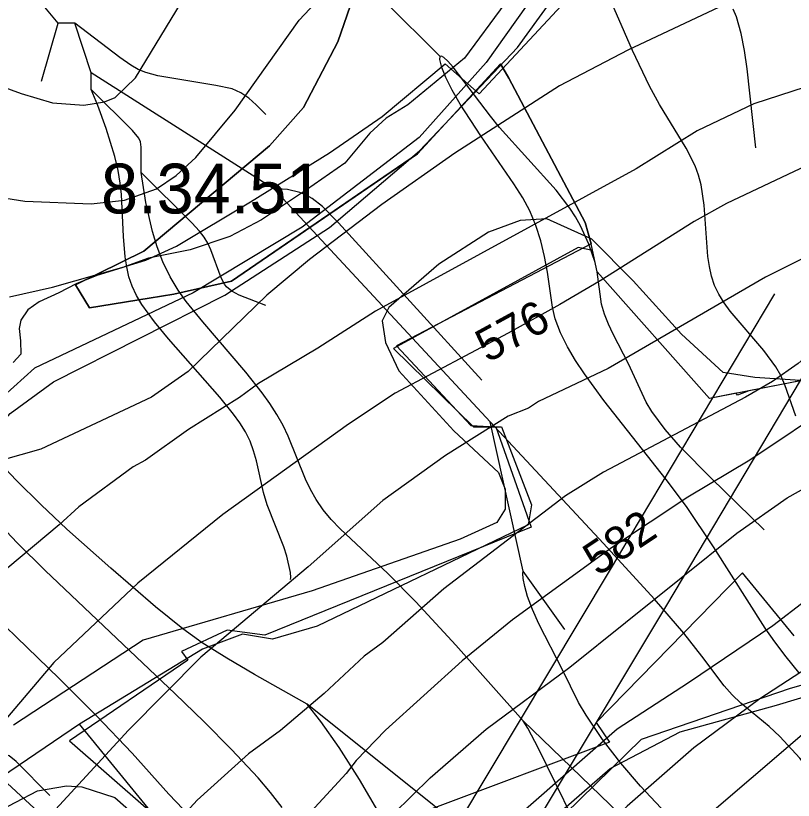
# Model space of a CAD drawing. Extents: x -709584 to -702006, y -1161789 to -1157496.
# Drawn here: x -706919.7 to -706685.7, y -1159166 to -1158929.8 of the extents above; entities that cross this region are included whole.
import ezdxf

# ---------------------------------------------------------------- set-up
doc = ezdxf.new("R2010")
doc.units = 0
for name, color, linetype in [('102_obvod PÚ', 7, 'Continuous'), ('103_hranice KÚ', 7, 'Continuous'), ('110_silnice II. třídy a III. třídy', 7, 'Continuous'), ('120_vrstevnice hlavní', 7, 'Continuous'), ('121_vrstevnice hlavní_popis', 7, 'Continuous'), ('122_vrstevnice základní', 7, 'Continuous'), ('408_BPEJ_linie', 7, 'Continuous'), ('409_BPEJ_popis', 7, 'Continuous'), ('411_akumulovaný odtok', 7, 'Continuous'), ('419_LPIS PB', 7, 'Continuous'), ('735_OP sítí TI', 7, 'Continuous')]:
    doc.layers.add(name, color=color, linetype=linetype)

msp = doc.modelspace()

# ---------------------------------------------------------------- linework, layer by layer
at = {"layer": '102_obvod PÚ'}
for points in [[(-706813.42, -1158910.54), (-706822.8, -1158937.65), (-706833.12, -1158957.44), (-706843.37, -1158968.91), (-706881.2, -1159000.66), (-706901.7, -1159010.83), (-706897.53, -1159017.69), (-706872.15, -1159013.56), (-706854.79, -1159009.69), (-706798.85, -1158971.34), (-706773.86, -1158944.23), (-706771.36, -1158948.59), (-706748.32, -1158992.06), (-706746.57, -1158998.45), (-706805.12, -1159029.17), (-706782.76, -1159053.12), (-706775.23, -1159053.58), (-706764.62, -1159083.7), (-706844.79, -1159116.27), (-706856.08, -1159114.78), (-706869.86, -1159121.14), (-706867.98, -1159123.82), (-706903.51, -1159148.06), (-706845.45, -1159198.89)], [(-706805.21, -1159219.79), (-706731.4, -1159147.52), (-706686.57, -1159132.24), (-706573.17, -1159099.95), (-706573.06, -1159113.87), (-706582.98, -1159117.75), (-706579.22, -1159127.1), (-706601.81, -1159133.26), (-706611.85, -1159149.46), (-706637.63, -1159159.04), (-706640.02, -1159167.14)]]:
    msp.add_lwpolyline(points, dxfattribs=at)
at = {"layer": '103_hranice KÚ'}
msp.add_lwpolyline([(-706676.84, -1159038.41), (-706710.91, -1159044.97), (-706744.77, -1159006.87), (-706746.57, -1158998.45), (-706748.32, -1158992.06), (-706771.36, -1158948.59), (-706773.86, -1158944.23), (-706798.85, -1158971.34), (-706814.96, -1158982.38), (-706854.79, -1159009.69), (-706872.15, -1159013.56), (-706879.61, -1159014.77), (-706897.53, -1159017.69), (-706901.7, -1159010.83), (-706881.2, -1159000.66), (-706843.37, -1158968.91), (-706833.12, -1158957.44), (-706822.8, -1158937.65), (-706813.42, -1158910.54)], dxfattribs=at)
msp.add_lwpolyline([(-706676.84, -1159038.41), (-706710.91, -1159044.97), (-706744.77, -1159006.87), (-706746.57, -1158998.45), (-706748.32, -1158992.06), (-706771.36, -1158948.59), (-706773.86, -1158944.23), (-706798.85, -1158971.34), (-706814.96, -1158982.38), (-706854.79, -1159009.69), (-706872.15, -1159013.56), (-706879.61, -1159014.77), (-706897.53, -1159017.69), (-706901.7, -1159010.83), (-706881.2, -1159000.66), (-706843.37, -1158968.91), (-706833.12, -1158957.44), (-706822.8, -1158937.65), (-706813.42, -1158910.54)], dxfattribs=at)
at = {"layer": '110_silnice II. třídy a III. třídy'}
msp.add_lwpolyline([(-706735.67, -1158884.09), (-706778.1, -1158943.84), (-706798.35, -1158966.48), (-706833.54, -1158993.47), (-706866.33, -1159013.22), (-706914.06, -1159035.87), (-706932.87, -1159052.74), (-706941.55, -1159069.12), (-706968.13, -1159131.99), (-706993.68, -1159200.89), (-707009.59, -1159240.89), (-707012.49, -1159265.94), (-706994.17, -1159352.49), (-706985.01, -1159395.38), (-706991.78, -1159479.49), (-706999.01, -1159615.85)], dxfattribs=at)
at = {"layer": '120_vrstevnice hlavní'}
for points in [[(-706790.47, -1158944.21), (-706780.23, -1158953.25), (-706755.48, -1158926.73), (-706746.84, -1158917.81), (-706736.79, -1158911.67), (-706724.69, -1158905.15), (-706709.26, -1158900.58), (-706698.98, -1158898.3), (-706683.55, -1158896.29), (-706668.4, -1158896.29), (-706654.69, -1158899.72), (-706636.4, -1158905.87), (-706627.26, -1158908.44), (-706608.97, -1158912.01), (-706590.69, -1158913.73), (-706577.33, -1158913.59), (-706567.05, -1158912.45), (-706552.54, -1158908.62)], [(-706921.56, -1159014.44), (-706908.7, -1159011.44), (-706887.81, -1159005.6), (-706880.56, -1159003.36), (-706871.35, -1158999.18), (-706849.04, -1158985.79), (-706825.33, -1158971), (-706809.44, -1158960.12), (-706790.47, -1158944.21)], [(-706565.96, -1159016.25), (-706586.43, -1159015.44), (-706591.54, -1159015.44), (-706630.12, -1159010.3), (-706638.69, -1159010.02), (-706647.26, -1159011.16), (-706655.83, -1159013.59), (-706660.12, -1159015.44), (-706668.4, -1159020.44), (-706684.26, -1159034.45), (-706691.98, -1159039.87), (-706700.12, -1159044.59), (-706742.84, -1159067.16), (-706754.27, -1159074.3), (-706790.84, -1159102.3), (-706809.27, -1159118.45), (-706814.84, -1159122.59), (-706826.94, -1159133.8), (-706840, -1159144.91), (-706849.7, -1159152.02), (-706865.13, -1159165.88), (-706879.98, -1159182.17)], [(-706600.54, -1159097.16), (-706659.52, -1159129.18), (-706674.4, -1159138.16), (-706681.69, -1159145.02), (-706715.12, -1159173.74)]]:
    msp.add_lwpolyline(points, dxfattribs=at)
at = {"layer": '122_vrstevnice základní'}
for points in [[(-706930.99, -1158983.44), (-706916.99, -1158985.58), (-706896.99, -1158986.44), (-706886.99, -1158985.3), (-706877.41, -1158981.87), (-706871.41, -1158977.87), (-706865.56, -1158972.44), (-706853.7, -1158958.16), (-706834.41, -1158931.15), (-706826.55, -1158922.58)], [(-707044.57, -1158948.3), (-707040.71, -1158945.3), (-707034.99, -1158942.3), (-707029.28, -1158940.58), (-707023.56, -1158940.01), (-707017.85, -1158940.15), (-707003.56, -1158942.16), (-706997.85, -1158944.44), (-706991.85, -1158949.01), (-706987.56, -1158951.01), (-706984.71, -1158951.44), (-706976.13, -1158950.44), (-706970.42, -1158949.01), (-706958.99, -1158945.01), (-706953.28, -1158944.01), (-706947.56, -1158944.01), (-706938.99, -1158945.58), (-706918.13, -1158953.16), (-706908.7, -1158956.01), (-706899.27, -1158956.73), (-706892.99, -1158955.73), (-706889.84, -1158954.44), (-706883.7, -1158948.44), (-706869.84, -1158925.73)], [(-706706.34, -1158926.36), (-706735.55, -1158940.16), (-706756.12, -1158950.87), (-706787.55, -1158971.16), (-706809.55, -1158986.59), (-706831.27, -1159003.16), (-706844.13, -1159013.87), (-706867.84, -1159036.87), (-706878.84, -1159044.59), (-706912.13, -1159060.3), (-706935.69, -1159066.92)], [(-706682.12, -1158951.3), (-706697.55, -1158956.3), (-706714.69, -1158964.44), (-706732.98, -1158975.87), (-706811.41, -1159018.73), (-706828.84, -1159029.87), (-706846.7, -1159040.45), (-706852.41, -1159044.73), (-706867.7, -1159054.3), (-706880.7, -1159063.59), (-706884.41, -1159065.59), (-706900.7, -1159077.59), (-706906.7, -1159083.02), (-706922.13, -1159096.02), (-706927.42, -1159101.45), (-706940.99, -1159119.45), (-706962.28, -1159152.31), (-706968.46, -1159165.75), (-706975.16, -1159179.14)], [(-706560.95, -1158976.03), (-706589.26, -1158976.73), (-706606.4, -1158974.44), (-706625.26, -1158969.58), (-706638.97, -1158967.87), (-706647.55, -1158967.87), (-706662.98, -1158969.73), (-706671.55, -1158971.58), (-706681.83, -1158975.01), (-706705.83, -1158986.3), (-706715.55, -1158991.73), (-706743.84, -1159009.59), (-706755.98, -1159016.73), (-706771.55, -1159025.3), (-706805.55, -1159043.45), (-706819.55, -1159052.73), (-706857.41, -1159079.88), (-706882.98, -1159100.59), (-706908.27, -1159124.45), (-706928.99, -1159148.88), (-706951.56, -1159181.45)], [(-706563.77, -1158998.62), (-706576.67, -1158998.58), (-706590.16, -1158997.59), (-706601.26, -1158995.87), (-706619.54, -1158993.87), (-706641.55, -1158993.01), (-706657.55, -1158994.16), (-706665.55, -1158995.87), (-706675.83, -1158999.3), (-706694.12, -1159008.44), (-706741.41, -1159036.02), (-706762.41, -1159045.87), (-706765.41, -1159047.87), (-706771.55, -1159050.3), (-706790.41, -1159062.16), (-706809.27, -1159075.73), (-706831.7, -1159095.73), (-706863.98, -1159122.88), (-706885.84, -1159144.88), (-706922.7, -1159185.02)], [(-706567.77, -1159030.76), (-706609.83, -1159031.02), (-706632.12, -1159031.59), (-706638.97, -1159032.3), (-706654.4, -1159036.59), (-706672.4, -1159045.87), (-706698.83, -1159063.59), (-706717.41, -1159074.73), (-706740.12, -1159089.73), (-706770.27, -1159111.59), (-706785.41, -1159124.02), (-706808.41, -1159144.88), (-706817.27, -1159154.02), (-706820.27, -1159157.88), (-706874.33, -1159216.6)], [(-706896.34, -1159305.76), (-706891.06, -1159299.33), (-706868.97, -1159246.1), (-706862.43, -1159234.32), (-706837.41, -1159204.45), (-706811.55, -1159175.45), (-706794.98, -1159159.17), (-706778.12, -1159144.59), (-706752.98, -1159125.88), (-706702.69, -1159085.59), (-706687.55, -1159074.88), (-706663.69, -1159061.59), (-706650.83, -1159056.16), (-706631.55, -1159049.87), (-706622.97, -1159047.87), (-706605.83, -1159045.3), (-706569.16, -1159041.88)], [(-706570.73, -1159054.45), (-706589.26, -1159058.45), (-706613.54, -1159063.3), (-706622.54, -1159066.3), (-706659.98, -1159088.16), (-706671.98, -1159098.16), (-706691.92, -1159113.47)], [(-706691.92, -1159113.47), (-706717.27, -1159130.62), (-706738.69, -1159144.59), (-706771.98, -1159173.74), (-706783.41, -1159184.45), (-706792.55, -1159194.02), (-706827.55, -1159235.03), (-706840.84, -1159251.6), (-706851.98, -1159266.6), (-706874.41, -1159300.31), (-706887.27, -1159315.74)], [(-706677.1, -1159123.23), (-706695.83, -1159135.45), (-706715.69, -1159150.17), (-706735.69, -1159167.74), (-706763.69, -1159195.45), (-706783.7, -1159217.45), (-706805.84, -1159244.6), (-706817.98, -1159263.03), (-706836.98, -1159293.6), (-706845.7, -1159304.17), (-706859.84, -1159317.89), (-706876.41, -1159330.17), (-706889.99, -1159343.75), (-706898.42, -1159355.89), (-706903.84, -1159367.03), (-706906.27, -1159374.75), (-706908.27, -1159387.61), (-706908.42, -1159392.75), (-706907.7, -1159400.61)]]:
    msp.add_lwpolyline(points, dxfattribs=at)
at = {"layer": '408_BPEJ_linie'}
for points in [[(-706683.06, -1159039.61), (-706699.05, -1159042.69), (-706702.5, -1159044), (-706702.88, -1159043.42), (-706710.91, -1159044.97), (-706744.77, -1159006.87), (-706746.15, -1159000.41), (-706750.5, -1158999.5), (-706806, -1159030), (-706782, -1159053.5), (-706773.5, -1159053.5), (-706764.5, -1159077), (-706765.5, -1159083), (-706829, -1159113.5), (-706842.5, -1159117.5), (-706851.5, -1159116), (-706863.5, -1159120.5), (-706900.5, -1159143)], [(-706685.5, -1159116.5), (-706701, -1159097.5), (-706745, -1159142.5), (-706741, -1159148.5), (-706794.5, -1159168.5)], [(-706900.5, -1159143), (-706924, -1159159), (-706945.5, -1159167.5), (-706974, -1159180), (-706994.5, -1159196.5), (-707008.5, -1159224), (-707017, -1159288)], [(-706863.77, -1159188.06), (-706900.5, -1159143)]]:
    msp.add_lwpolyline(points, dxfattribs=at)
at = {"layer": '411_akumulovaný odtok'}
for p, q in [((-706911.99, -1158949.5), (-706906.99, -1158932)), ((-706901.99, -1158932), (-706906.99, -1158932)), ((-706896.99, -1158947), (-706901.99, -1158932)), ((-706896.99, -1158952), (-706896.99, -1158947)), ((-706841.99, -1158982), (-706896.99, -1158947)), ((-706776.99, -1159052), (-706841.99, -1158982)), ((-706766.99, -1159097), (-706776.99, -1159052)), ((-706754.49, -1159114.5), (-706766.99, -1159097))]:
    msp.add_line(p, q, dxfattribs=at)
for points in [[(-706791.99, -1158942), (-706808.73, -1158925.43), (-706811.94, -1158921.97), (-706814.94, -1158918.39), (-706817.64, -1158914.55), (-706820.03, -1158910.45), (-706826.63, -1158897.71), (-706830.1, -1158891.48), (-706832.74, -1158887.58), (-706834.24, -1158885.74), (-706837.5, -1158882.28), (-706842.77, -1158877.36), (-706871.99, -1158852)], [(-706906.99, -1158932), (-706918.97, -1158917.51)], [(-706684.96, -1159050.34), (-706688.26, -1159040.9), (-706689.47, -1159038.12), (-706690.97, -1159035.45), (-706694.61, -1159030.54), (-706704.74, -1159018.67), (-706706.53, -1159016.2), (-706708.12, -1159013.64), (-706709.4, -1159010.96), (-706710.32, -1159008.16), (-706710.96, -1159005.25), (-706711.39, -1159002.25), (-706712.56, -1158986.79), (-706713.44, -1158980.72), (-706714.2, -1158977.79), (-706715.24, -1158975), (-706717.94, -1158969.64), (-706726, -1158956.53), (-706729.03, -1158950.95), (-706734.07, -1158940.26), (-706741.99, -1158922)], [(-706696.99, -1158969.5), (-706699.62, -1158945.79), (-706700.43, -1158940.24), (-706701.42, -1158935.1), (-706702.82, -1158930.15), (-706703.77, -1158927.79)], [(-706844.49, -1158959.5), (-706847.35, -1158956.58), (-706849.57, -1158954.64), (-706852.03, -1158952.94), (-706854.61, -1158951.83), (-706859.48, -1158950.75), (-706876.99, -1158947.84), (-706880.6, -1158946.89), (-706882.91, -1158945.92), (-706885.14, -1158944.62), (-706888.36, -1158942.39), (-706901.99, -1158932)], [(-706684.03, -1159127.45), (-706687.91, -1159122.75), (-706691.31, -1159118.27), (-706694.14, -1159114.18), (-706709.77, -1159089.65), (-706717.89, -1159077.54), (-706723.95, -1159069.4), (-706742.74, -1159045.58), (-706748.59, -1159037.6), (-706751.27, -1159033.56), (-706753.7, -1159029.46), (-706755.76, -1159025.28), (-706757.35, -1159021), (-706758.18, -1159017.56), (-706759.72, -1159006.93), (-706760.57, -1159002.23), (-706761.71, -1158997.56), (-706763.18, -1158992.96), (-706765.04, -1158988.5), (-706767.14, -1158984.58), (-706769.78, -1158980.39), (-706779.78, -1158965.95), (-706785.94, -1158956.4), (-706788.36, -1158952.14), (-706790.24, -1158948.39), (-706791.5, -1158945.33), (-706792.13, -1158942.97), (-706791.99, -1158942)], [(-706694.49, -1159084.5), (-706710.39, -1159069.02), (-706719.62, -1159059.61), (-706724.23, -1159054.37), (-706728.27, -1159048.94), (-706729.97, -1159046.09), (-706735.34, -1159034.55), (-706739.97, -1159025.61), (-706741.36, -1159022.63), (-706742.54, -1159019.64), (-706743.41, -1159016.61), (-706744.72, -1159006.91), (-706745.35, -1159004.11), (-706747.24, -1158998.52), (-706749.8, -1158993.03), (-706751.3, -1158990.35), (-706752.95, -1158987.74), (-706757.12, -1158982.24), (-706774.09, -1158963.4), (-706776.88, -1158959.97), (-706788.04, -1158945.23), (-706789.65, -1158943.42), (-706790.93, -1158942.3), (-706791.62, -1158941.93), (-706791.99, -1158942)], [(-706881.99, -1158977), (-706881.94, -1158969.34), (-706882.21, -1158967.69), (-706882.66, -1158966.66), (-706884.58, -1158964.34), (-706896.99, -1158952)], [(-706836.99, -1159099.5), (-706836.9, -1159098.92), (-706837.03, -1159097.42), (-706838.13, -1159092.44), (-706839.08, -1159089.62), (-706844.08, -1159077), (-706845.18, -1159073.32), (-706847.32, -1159063.79), (-706848.14, -1159060.78), (-706849.22, -1159057.86), (-706850.62, -1159055.05), (-706852.29, -1159052.34), (-706854.16, -1159049.7), (-706858.26, -1159044.57), (-706873.76, -1159027.05), (-706877.99, -1159021.97), (-706881.8, -1159016.73), (-706883.41, -1159014.01), (-706884.74, -1159011.17), (-706885.66, -1159008.34), (-706886.31, -1159005.4), (-706886.76, -1159002.39), (-706887.28, -1158996.22), (-706887.89, -1158983.63), (-706888.26, -1158980.17), (-706888.91, -1158976.35), (-706889.91, -1158972.12), (-706892.47, -1158963.76), (-706895.02, -1158956.77), (-706896.99, -1158952)], [(-706844.49, -1159017), (-706852.48, -1159013.91), (-706854.73, -1159012.7), (-706856.29, -1159011.36), (-706856.91, -1159010.54), (-706857.91, -1159008.67), (-706861.01, -1159000.3), (-706861.92, -1158998.27), (-706863.06, -1158996.39), (-706864.44, -1158994.65), (-706866.72, -1158992.17), (-706881.99, -1158977)], [(-706766.99, -1159142), (-706787.26, -1159119.26), (-706799.3, -1159106.21), (-706807.77, -1159097.7), (-706822.13, -1159084.23), (-706824.75, -1159081.42), (-706827.18, -1159078.49), (-706829.34, -1159075.39), (-706831.01, -1159072.4), (-706832.48, -1159069.28), (-706837.73, -1159056.32), (-706839.25, -1159053.15), (-706841.17, -1159049.79), (-706843.29, -1159046.52), (-706845.59, -1159043.33), (-706850.49, -1159037.12), (-706863.45, -1159021.92), (-706868.47, -1159015.77), (-706870.89, -1159012.4), (-706873.28, -1159008.41), (-706875.45, -1159003.91), (-706877.17, -1158999.35), (-706878.59, -1158994.7), (-706880.59, -1158986), (-706881.99, -1158977)], [(-706779.49, -1159039.5), (-706822.63, -1158992.17), (-706827.38, -1158987.2), (-706830.5, -1158984.8), (-706832.33, -1158983.77), (-706834.27, -1158982.96), (-706837.94, -1158982.13), (-706839.53, -1158981.98), (-706841.99, -1158982)], [(-706869.32, -1159168.68), (-706873.7, -1159164.14), (-706884.67, -1159151.74), (-706895.4, -1159140.53), (-706906.68, -1159129.31), (-706935.73, -1159101.25), (-706947.25, -1159089.93), (-706958.35, -1159078.42), (-706963.61, -1159072.53), (-706968.88, -1159066), (-706974.26, -1159058.38), (-706989.39, -1159034.02), (-706994.7, -1159026.01), (-707004.81, -1159011.41), (-707006.35, -1159008.88), (-707006.97, -1159007.54), (-707006.99, -1159007)], [(-706839.58, -1159168.14), (-706843.05, -1159163.62), (-706846.78, -1159159.21), (-706854.76, -1159150.64), (-706863.16, -1159142.25), (-706871.76, -1159133.94), (-706910.9, -1159096.78), (-706919.34, -1159088.43), (-706927.4, -1159079.93), (-706931.17, -1159075.59), (-706934.68, -1159071.15), (-706940.07, -1159063.6), (-706953, -1159047.09), (-706956.61, -1159042.02), (-706960.14, -1159036.57), (-706969.59, -1159021.4), (-706974.64, -1159014.45), (-706976.24, -1159012.58), (-706976.99, -1159012)], [(-706831.99, -1159137), (-706847.85, -1159128.09), (-706856.21, -1159123.2), (-706863.6, -1159118.56), (-706869.45, -1159114.36), (-706877.7, -1159107.7), (-706891.12, -1159096.13), (-706904.38, -1159084.33), (-706912.12, -1159077.04), (-706919.65, -1159069.58), (-706924.51, -1159064.5), (-706929.14, -1159059.29), (-706931.3, -1159056.61), (-706933.31, -1159053.85), (-706935.11, -1159050.98), (-706936.7, -1159047.89), (-706942.02, -1159034.97), (-706943.94, -1159031.48), (-706946.36, -1159028.06), (-706948.83, -1159025.29), (-706958.7, -1159016.18), (-706960.58, -1159014.16), (-706961.71, -1159012.7), (-706961.99, -1159012)], [(-706644.49, -1159229.5), (-706645.23, -1159229.01), (-706646.61, -1159227.34), (-706648.43, -1159224.65), (-706650.43, -1159221.06), (-706652.2, -1159217.17), (-706657.19, -1159203.55), (-706660.53, -1159195.29), (-706665.13, -1159185.81), (-706671.67, -1159171.26), (-706673.51, -1159167.71), (-706675.8, -1159163.91), (-706678.3, -1159160.23), (-706683.79, -1159153.24), (-706689.77, -1159146.77), (-706692.95, -1159143.8), (-706701.46, -1159136.71), (-706704.1, -1159134.2), (-706706.52, -1159131.48), (-706713.23, -1159122.55), (-706718.7, -1159115.63), (-706727.52, -1159105.45), (-706742.84, -1159088.68), (-706776.99, -1159052)], [(-706619.49, -1159264.5), (-706637.06, -1159251.21), (-706650.83, -1159240.55), (-706658.26, -1159234.5), (-706664.97, -1159228.59), (-706677.95, -1159216.14), (-706709.86, -1159184.37), (-706722.52, -1159171.56), (-706731.71, -1159161.71), (-706737.58, -1159154.77), (-706743.09, -1159147.63), (-706748.1, -1159140.29), (-706750.31, -1159136.53), (-706755.15, -1159126.7), (-706762.25, -1159112.86), (-706764.21, -1159108.55), (-706765.69, -1159104.63), (-706766.53, -1159101.63), (-706766.99, -1159099.24), (-706767.12, -1159097.65), (-706766.99, -1159097)], [(-706699.49, -1159232), (-706699.89, -1159232.1), (-706700.84, -1159231.91), (-706704.41, -1159230.39), (-706706.98, -1159228.94), (-706719.32, -1159221.21), (-706722.45, -1159219.48), (-706731.45, -1159215.42), (-706734.2, -1159213.94), (-706736.89, -1159212.28), (-706742.17, -1159208.62), (-706755.09, -1159198.63), (-706831.99, -1159137)], [(-706666.99, -1159312), (-706781.04, -1159202.07), (-706791.31, -1159192.03), (-706797.95, -1159185.25), (-706804.2, -1159178.29), (-706807.1, -1159174.62), (-706810.06, -1159170.3), (-706816.31, -1159159.72), (-706822.44, -1159150.11), (-706827.93, -1159142.24), (-706831.99, -1159137)], [(-706599.49, -1159304.5), (-706619.03, -1159293.48), (-706629.45, -1159287.33), (-706638.78, -1159281.39), (-706646.13, -1159275.93), (-706653.01, -1159269.79), (-706659.56, -1159263.23), (-706688.11, -1159232.59), (-706694.56, -1159225.91), (-706701.19, -1159219.47), (-706708.17, -1159213.48), (-706711.69, -1159210.84), (-706726.13, -1159200.72), (-706729.54, -1159198.02), (-706736.02, -1159192.26), (-706742.02, -1159186.1), (-706744.79, -1159182.86), (-706747.52, -1159179.18), (-706750.22, -1159174.84), (-706752.15, -1159171.22), (-706762.41, -1159150.36), (-706765.6, -1159144.27), (-706766.99, -1159142)], [(-706546.99, -1159307), (-706547.6, -1159308.09), (-706549.42, -1159309.59), (-706552.26, -1159311.1), (-706555.97, -1159312.15), (-706560.92, -1159312.29), (-706566.49, -1159311.26), (-706572.41, -1159309.23), (-706578.39, -1159306.43), (-706584.18, -1159303.12), (-706589.49, -1159299.6), (-706608.21, -1159285.75), (-706617.75, -1159279.46), (-706625.88, -1159274.53), (-706630.52, -1159271.33), (-706635.04, -1159267.86), (-706643.85, -1159260.39), (-706656.74, -1159248.49), (-706766.99, -1159142)], [(-706909.49, -1159164.5), (-706919.62, -1159154.3), (-706921.68, -1159152.6), (-706923.08, -1159152.1), (-706924.59, -1159151.94), (-706931.99, -1159152)], [(-706799.49, -1159277), (-706800.21, -1159277.09), (-706801.92, -1159276.52), (-706804.23, -1159275.34), (-706807.05, -1159273.58), (-706813.67, -1159268.74), (-706827.43, -1159257.61), (-706833.11, -1159253.28), (-706848.41, -1159243.6), (-706851.26, -1159241.62), (-706853.92, -1159239.52), (-706856.29, -1159237.25), (-706858.28, -1159234.74), (-706859.68, -1159232.24), (-706860.81, -1159229.57), (-706863.79, -1159221.13), (-706865.02, -1159218.36), (-706866.76, -1159215.32), (-706868.8, -1159212.41), (-706873.52, -1159206.82), (-706878.72, -1159201.44), (-706886.96, -1159193.55), (-706931.99, -1159152)]]:
    msp.add_lwpolyline(points, dxfattribs=at)
at = {"layer": '419_LPIS PB'}
for points in [[(-706965.95, -1159166.07), (-706975.12, -1159160.08), (-706960.42, -1159126.37), (-706941.9, -1159080.18), (-706929.88, -1159059.09), (-706921.38, -1159049.55), (-706908.36, -1159040.01), (-706856.81, -1159013.9), (-706825.27, -1158993.57), (-706798.24, -1158970.47), (-706768.71, -1158939.34), (-706745.19, -1158906.7)], [(-706772.49, -1158926.13), (-706784.68, -1158942.51), (-706801.7, -1158956.57), (-706808.2, -1158960.59), (-706813.21, -1158965.11), (-706820.72, -1158974.15), (-706832.23, -1158982.18), (-706845.74, -1158991.22), (-706855.25, -1158996.24), (-706867.27, -1159000.25), (-706879.78, -1159002.77), (-706887.82, -1159005.63), (-706895.31, -1159008), (-706901.51, -1159010.45), (-706906.75, -1159013.19), (-706912.7, -1159015.9), (-706916.11, -1159018.29), (-706918.18, -1159021.46), (-706918.7, -1159023.9), (-706918.29, -1159027.6), (-706918.17, -1159031.64), (-706920.51, -1159034.18)], [(-706651.78, -1159041.68), (-706697.33, -1159038.66), (-706706.84, -1159037.16), (-706719.36, -1159025.61), (-706733.87, -1159009.54), (-706746.39, -1158996.99), (-706759.9, -1158990.96), (-706767.91, -1158991.46), (-706777.42, -1158994.98), (-706792.44, -1159004.52), (-706807.45, -1159017.57), (-706809.45, -1159021.59), (-706808.45, -1159028.12), (-706804.45, -1159036.65), (-706787.93, -1159054.73), (-706774.42, -1159067.28), (-706772.41, -1159072.3), (-706772.41, -1159078.33), (-706774.92, -1159082.34), (-706785.93, -1159087.37), (-706830.48, -1159102.93), (-706881.33, -1159117.74), (-706920.37, -1159143.35)], [(-706778.87, -1159189.54), (-706740.83, -1159156.41), (-706719.81, -1159145.36), (-706690.78, -1159137.32), (-706639.22, -1159121.76), (-706599.18, -1159108.7), (-706592.67, -1159108.7), (-706591.67, -1159111.72), (-706592.17, -1159114.73), (-706625.7, -1159149.38), (-706636.22, -1159154.4), (-706667.25, -1159167.95)], [(-706926.31, -1159169.93), (-706913.2, -1159163.1), (-706904.5, -1159161.6), (-706899.8, -1159161.9), (-706889.9, -1159165.1), (-706824.92, -1159222.18)]]:
    msp.add_lwpolyline(points, dxfattribs=at)
at = {"layer": '735_OP sítí TI'}
for points in [[(-706890.9, -1160211.71), (-706893.24, -1160121.95), (-706895.97, -1160030.39), (-706898.81, -1159867.84), (-706900.66, -1159770.33), (-706903.19, -1159670.86), (-706905.78, -1159542.43), (-706907.99, -1159419.91), (-706892.79, -1159373.15), (-706876.98, -1159324.93), (-706804.64, -1159203.21), (-706740.99, -1159097), (-706691.31, -1159013.46)], [(-706870.8, -1160215.44), (-706873.24, -1160121.39), (-706875.97, -1160029.91), (-706878.81, -1159867.48), (-706880.66, -1159769.89), (-706883.19, -1159670.4), (-706885.78, -1159542.05), (-706887.93, -1159422.91), (-706873.77, -1159379.35), (-706858.66, -1159333.25), (-706787.46, -1159213.45), (-706723.81, -1159107.26), (-706674.12, -1159023.69)]]:
    msp.add_lwpolyline(points, dxfattribs=at)

# ---------------------------------------------------------------- texts
at = {"layer": '121_vrstevnice hlavní_popis'}
for s, rotation, p in [('576', 28.6219, (-706777.74, -1159034.38)), ('582', 33.7562, (-706744.58, -1159098.69))]:
    msp.add_text(s, height=10, rotation=rotation, dxfattribs=at).set_placement(p)
at = {"layer": '409_BPEJ_popis'}
msp.add_text('8.34.51', height=15, dxfattribs=at).set_placement((-706894.06, -1158989.3))

doc.saveas('drawing.dxf')
